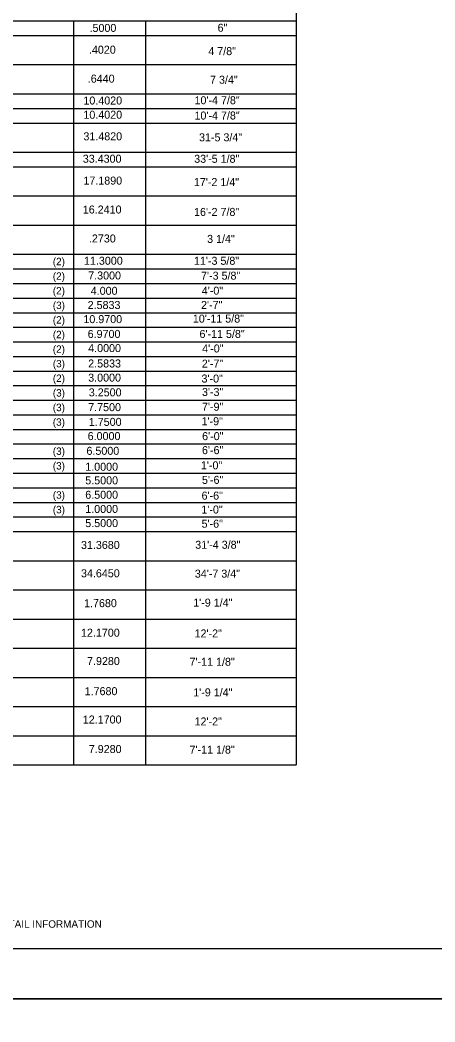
# Model space of a CAD drawing. Extents: x 179 to 454, y -271 to 54.
# Drawn here: x 407.13 to 413.34, y -66.35 to -51.32 of the extents above; entities that cross this region are included whole.
import ezdxf

# ---------------------------------------------------------------- set-up
doc = ezdxf.new("R2010")
doc.units = 0
for name, color, linetype in [('Level 1', 7, 'Continuous'), ('Level 2', 7, 'Continuous'), ('Level 41', 7, 'Continuous'), ('Level 5', 7, 'Continuous'), ('Level 63', 7, 'Continuous')]:
    doc.layers.add(name, color=color, linetype=linetype)

msp = doc.modelspace()

# ---------------------------------------------------------------- linework, layer by layer
at = {"layer": 'Level 1'}
msp.add_lwpolyline([(428.013, -65.25), (396.513, -65.25), (396.513, -44.75), (428.013, -44.75), (428.013, -65.25)], dxfattribs=at)
at = {"layer": 'Level 5'}
for p, q in [((411.266, -44.889), (411.266, -62.495)), ((397.346, -51.334), (411.266, -51.334)), ((407.931, -51.334), (407.931, -62.495)), ((409.011, -51.334), (409.011, -62.495)), ((397.346, -51.553), (411.266, -51.553)), ((397.346, -51.99), (411.266, -51.99)), ((397.346, -52.428), (411.266, -52.428)), ((397.346, -52.647), (411.266, -52.647)), ((397.346, -52.866), (411.266, -52.866)), ((397.346, -53.303), (411.266, -53.303)), ((397.346, -53.522), (411.266, -53.522)), ((397.346, -53.96), (411.266, -53.96)), ((397.346, -54.398), (411.266, -54.398)), ((397.346, -54.835), (411.266, -54.835)), ((397.346, -55.054), (411.266, -55.054)), ((397.346, -55.273), (411.266, -55.273)), ((397.346, -55.492), (411.266, -55.492)), ((397.346, -55.711), (411.266, -55.711)), ((397.346, -55.93), (411.266, -55.93)), ((397.346, -56.148), (411.266, -56.148)), ((397.346, -56.367), (411.266, -56.367)), ((397.346, -56.586), (411.266, -56.586)), ((397.346, -56.805), (411.266, -56.805)), ((397.346, -57.024), (411.266, -57.024)), ((397.346, -57.243), (411.266, -57.243)), ((397.346, -57.462), (411.266, -57.462)), ((397.346, -57.68), (411.266, -57.68)), ((397.346, -57.899), (411.266, -57.899)), ((397.346, -58.118), (411.266, -58.118)), ((397.346, -58.337), (411.266, -58.337)), ((397.346, -58.556), (411.266, -58.556)), ((397.346, -58.775), (411.266, -58.775)), ((397.346, -58.993), (411.266, -58.993)), ((397.346, -59.431), (411.266, -59.431)), ((397.346, -59.869), (411.266, -59.869)), ((397.346, -60.307), (411.266, -60.307)), ((397.346, -60.744), (411.266, -60.744)), ((397.346, -61.182), (411.266, -61.182)), ((397.346, -61.62), (411.266, -61.62)), ((397.346, -62.057), (411.266, -62.057)), ((397.346, -62.495), (411.266, -62.495))]:
    msp.add_line(p, q, dxfattribs=at)
at = {"layer": 'Level 63'}
for points in [[(394.763, -66), (428.763, -66), (428.763, -44), (394.763, -44)], [(394.763, -88), (428.763, -88), (428.763, -66), (394.763, -66)]]:
    msp.add_lwpolyline(points, close=True, dxfattribs=at)

# ---------------------------------------------------------------- texts
at = {"layer": 'Level 2'}
for s, height, p in [('(2)', 0.1112, (407.621, -54.999)), ('(2)', 0.1112, (407.621, -55.218)), ('(2)', 0.1112, (407.621, -55.437)), ('(3)', 0.1112, (407.621, -55.656)), ('(2)', 0.1112, (407.621, -55.875)), ('(2)', 0.1112, (407.621, -56.094)), ('(2)', 0.1112, (407.621, -56.313)), ('(3)', 0.1112, (407.621, -56.531)), ('(2)', 0.1112, (407.621, -56.75)), ('(3)', 0.1112, (407.621, -56.969)), ('(3)', 0.1112, (407.621, -57.188)), ('(3)', 0.1112, (407.621, -57.407)), ('(3)', 0.1112, (407.621, -57.844)), ('(3)', 0.1112, (407.621, -58.063)), ('(3)', 0.1112, (407.621, -58.501)), ('(3)', 0.1112, (407.621, -58.72)), ('THESE PLANS ARE ACCOMPANIED BY NO WARRANTIES, EXPRESSED OR IMPLIED. CONSTRUCTION PLANS PREPARED FROM DESIGN AND DETAIL INFORMATION', 0.111176, (396.649, -64.936))]:
    msp.add_text(s, height=height, dxfattribs=at).set_placement(p)
at = {"layer": 'Level 41'}
for s, p in [('.5000', (408.171, -51.5)), ('6"', (410.089, -51.497)), ('.4020', (408.162, -51.827)), ('4 7/8"', (409.95, -51.848)), ('.6440', (408.145, -52.261)), ('7 3/4"', (409.976, -52.277)), ('10.4020', (408.079, -52.589)), ('10\'-4 7/8"', (409.743, -52.585)), ('10.4020', (408.079, -52.802)), ('10\'-4 7/8"', (409.743, -52.814)), ('31.4820', (408.079, -53.126)), ('31-5 3/4"', (409.811, -53.141)), ('33.4300', (408.07, -53.462)), ('33\'-5 1/8"', (409.738, -53.463)), ('17.1890', (408.079, -53.79)), ('17\'-2 1/4"', (409.734, -53.812)), ('16.2410', (408.07, -54.224)), ('16\'-2 7/8"', (409.736, -54.26)), ('.2730', (408.162, -54.658)), ('3 1/4"', (409.932, -54.664)), ('11.3000', (408.088, -54.992)), ('11\'-3 5/8"', (409.735, -54.993)), ('7.3000', (408.151, -55.213)), ('7\'-3 5/8"', (409.841, -55.216)), ('4.000', (408.189, -55.443)), ('4\'-0"', (409.852, -55.441)), ('2.5833', (408.143, -55.656)), ('2\'-7"', (409.841, -55.655)), ('10.9700', (408.079, -55.868)), ('10\'-11 5/8"', (409.718, -55.86)), ('6.9700', (408.143, -56.09)), ('6\'-11 5/8"', (409.818, -56.09)), ('4.0000', (408.151, -56.302)), ('4\'-0"', (409.858, -56.308)), ('2.5833', (408.151, -56.533)), ('2\'-7"', (409.853, -56.535)), ('3.0000', (408.151, -56.745)), ('3\'-0"', (409.848, -56.759)), ('3.2500', (408.16, -56.966)), ('3\'-3"', (409.855, -56.96)), ('7.7500', (408.151, -57.188)), ('7\'-9"', (409.855, -57.182)), ('1.7500', (408.16, -57.409)), ('1\'-9"', (409.849, -57.399)), ('6.0000', (408.143, -57.622)), ('6\'-0"', (409.857, -57.623)), ('6.5000', (408.125, -57.843)), ('6\'-6"', (409.855, -57.833)), ('1.0000', (408.107, -58.082)), ('1\'-0"', (409.839, -58.061)), ('5.5000', (408.107, -58.286)), ('5\'-6"', (409.855, -58.279)), ('6.5000', (408.107, -58.502)), ('6\'-6"', (409.849, -58.515)), ('1.0000', (408.107, -58.715)), ('1\'-0"', (409.846, -58.724)), ('5.5000', (408.107, -58.927)), ('5\'-6"', (409.849, -58.936)), ('31.3680', (408.043, -59.255)), ('31\'-4 3/8"', (409.754, -59.252)), ('34.6450', (408.043, -59.68)), ('34\'-7 3/4"', (409.748, -59.685)), ('1.7680', (408.089, -60.128)), ('1\'-9 1/4"', (409.724, -60.12)), ('12.1700', (408.043, -60.571)), ('12\'-2"', (409.744, -60.582)), ('7.9280', (408.134, -60.996)), ('7\'-11 1/8"', (409.669, -61.007)), ('1.7680', (408.098, -61.448)), ('1\'-9 1/4"', (409.724, -61.466)), ('12.1700', (408.07, -61.873)), ('12\'-2"', (409.744, -61.902)), ('7.9280', (408.16, -62.316)), ('7\'-11 1/8"', (409.669, -62.325))]:
    msp.add_text(s, height=0.12, rotation=0.0488, dxfattribs=at).set_placement(p)

doc.saveas('drawing.dxf')
